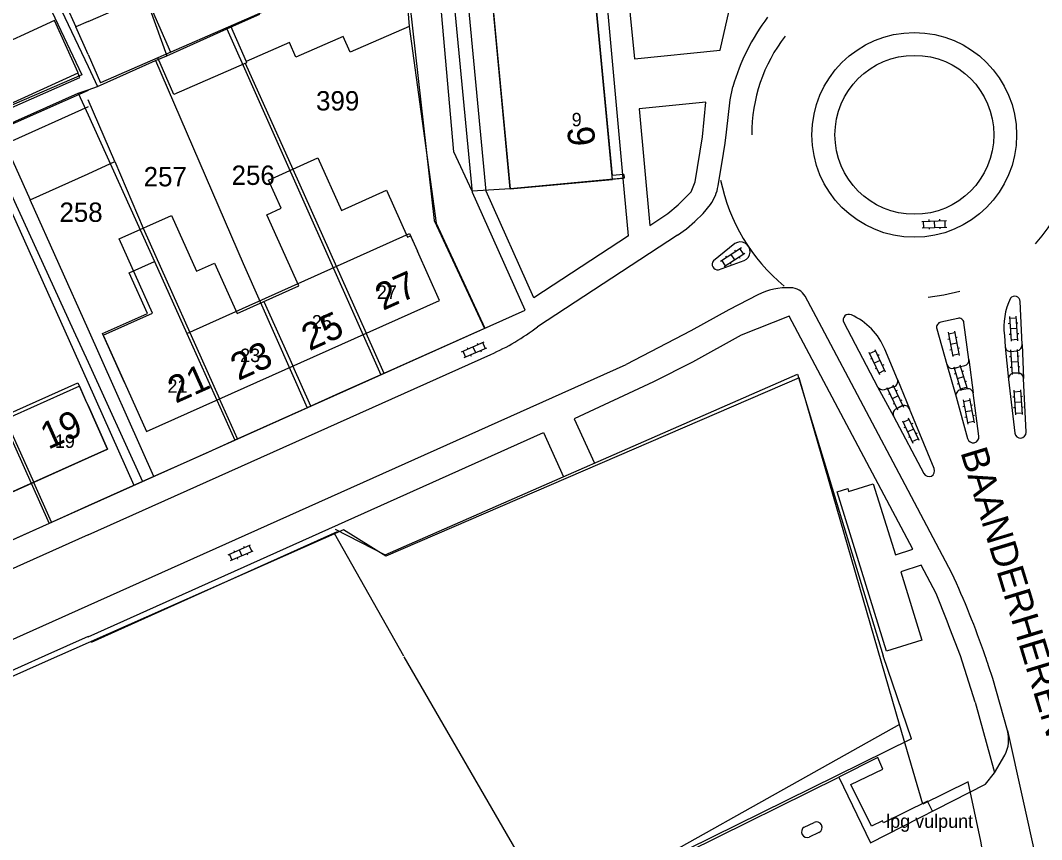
# Model space of a CAD drawing. Extents: x 148816 to 151297, y 399515 to 402500.
# Drawn here: x 149993.7 to 150088.7, y 400732.9 to 400809.1 of the extents above; entities that cross this region are included whole.
import ezdxf

# ---------------------------------------------------------------- set-up
doc = ezdxf.new("R2010")
doc.units = 0
for name, color, linetype in [('B01 Hoofdgebouw  [D] Norm', 7, 'Continuous'), ('B01 Hoofdgebouw  [T] Norm', 7, 'Continuous'), ('B01 hoofgebouw', 7, 'Continuous'), ('B02 Bijgebouw  [D] Norm', 7, 'Continuous'), ('B07 Tussenmuur  [D] Norm', 7, 'Continuous'), ('G01 perceelsgrens', 7, 'Continuous'), ('S02 Open verharding  Norm', 7, 'Continuous'), ('T04 Haag heg  [D] Gem', 7, 'Continuous'), ('V00 Kant verharding algemeen  [T] Norm', 7, 'Continuous'), ('V00 Kant verharding algemeen secundair  [T] Gem', 7, 'Continuous'), ('Z01 perceelnummer', 7, 'Continuous'), ('Z02 huisnummer', 7, 'Continuous'), ('Z02 Huisnummer  [Tekst] Norm', 7, 'Continuous'), ('Z06 straatnaam', 7, 'Continuous'), ('Z19 Overige Tekst  [Tekst] Gem', 7, 'Continuous')]:
    doc.layers.add(name, color=color, linetype=linetype)

msp = doc.modelspace()

# ---------------------------------------------------------------- linework, layer by layer
at = {"layer": 'B01 Hoofdgebouw  [D] Norm'}
for p, q in [((150016.785, 400794.241), (150021.374, 400796.299)), ((150021.374, 400796.299), (150023.565, 400791.414)), ((150017.96, 400791.621), (150016.785, 400794.241)), ((150023.565, 400791.414), (150027.745, 400793.289)), ((150027.745, 400793.289), (150029.695, 400788.943)), ((150016.621, 400791.02), (150017.96, 400791.621)), ((150002.893, 400788.768), (150007.763, 400790.952)), ((150007.763, 400790.952), (150010.085, 400785.775)), ((150019.589, 400784.407), (150016.621, 400791.02)), ((150005.984, 400781.876), (150002.893, 400788.768)), ((150029.695, 400788.943), (150029.978, 400789.07)), ((150029.978, 400789.07), (150030.628, 400787.619)), ((150010.085, 400785.775), (150011.757, 400786.525)), ((150011.757, 400786.525), (150013.861, 400781.836)), ((150013.861, 400781.836), (150019.589, 400784.407)), ((150001.41, 400779.824), (150005.984, 400781.876)), ((150001.41, 400779.824), (150003.39, 400775.42)), ((149999.196, 400775.083), (149971.994, 400762.887)), ((149999.196, 400775.083), (149999.77, 400773.79))]:
    msp.add_line(p, q, dxfattribs=at)
at = {"layer": 'B01 Hoofdgebouw  [T] Norm'}
for p, q in [((150043.943, 400845.05), (150048.727, 400794.657)), ((150039.27, 400793.42), (150034.43, 400844.51)), ((150049.822, 400794.76), (150048.727, 400794.657)), ((150049.822, 400794.76), (150049.855, 400794.412)), ((150049.855, 400794.412), (150039.27, 400793.42)), ((150032.67, 400783.06), (150030.63, 400787.62)), ((150005.43, 400770.86), (150032.67, 400783.06)), ((150003.39, 400775.42), (150005.43, 400770.86)), ((149999.77, 400773.79), (150000, 400773.28)), ((150000, 400773.28), (150001.82, 400769.23)), ((150001.82, 400769.23), (150000, 400768.415)), ((150000, 400768.41), (149974.62, 400757.03))]:
    msp.add_line(p, q, dxfattribs=at)
at = {"layer": 'B01 hoofgebouw'}
for points in [[(150039.27, 400793.42), (150048.76, 400794.31), (150043.91, 400845.4), (150034.43, 400844.51), (150039.27, 400793.42)], [(150003.39, 400775.42), (150001.35, 400779.977), (150005.53, 400781.849), (150003.838, 400785.626), (150006.176, 400786.673), (150009.173, 400779.982), (150029.895, 400789.263), (150030.63, 400787.62)], [(150003.39, 400775.42), (150005.431, 400770.86), (150032.67, 400783.06), (150030.63, 400787.62)], [(149972.57, 400761.59), (149971.845, 400763.202), (149999.045, 400775.402), (149999.77, 400773.79)], [(150000, 400773.278), (149999.77, 400773.79)], [(150000, 400768.414), (150001.82, 400769.23), (150000, 400773.278)], [(149972.57, 400761.59), (149974.62, 400757.03), (150000, 400768.414)]]:
    msp.add_lwpolyline(points, dxfattribs=at)
at = {"layer": 'B02 Bijgebouw  [D] Norm'}
for p, q in [((150029.282, 400815.579), (150001.154, 400803.277)), ((150029.282, 400815.579), (150029.85, 400808.519)), ((150000, 400808.982), (150005.381, 400811.335)), ((150005.381, 400811.335), (150007.66, 400806.123)), ((150000, 400808.982), (149998.874, 400808.489)), ((150000, 400805.915), (149998.874, 400808.489)), ((150029.85, 400808.519), (150024.365, 400806.134)), ((150018.728, 400807.02), (150014.7, 400805.269)), ((150019.314, 400805.672), (150018.728, 400807.02)), ((150023.731, 400807.592), (150019.314, 400805.672)), ((150024.365, 400806.134), (150023.731, 400807.592)), ((150000, 400805.915), (150001.154, 400803.277)), ((150007.981, 400802.194), (150006.487, 400805.61)), ((150014.75, 400805.154), (150007.981, 400802.194)), ((150014.7, 400805.269), (150014.75, 400805.154))]:
    msp.add_line(p, q, dxfattribs=at)
msp.add_lwpolyline([(149996.873, 400809.074), (149990.126, 400805.992), (149992.347, 400801.129), (149999.094, 400804.211)], close=True, dxfattribs=at)
for points in [[(150000, 400794.814), (150002.492, 400795.982), (150000, 400801.717)], [(150000, 400801.054), (149992.284, 400797.594), (149994.613, 400792.399), (150000, 400794.814)]]:
    msp.add_lwpolyline(points, dxfattribs=at)
at = {"layer": 'B07 Tussenmuur  [D] Norm'}
for p, q in [((150013.256, 400808.57), (150014.7, 400805.269)), ((150013.256, 400808.57), (150014.7, 400805.269)), ((150019.034, 400795.249), (150025.859, 400780.01)), ((150019.034, 400795.249), (150025.859, 400780.01)), ((150005.134, 400789.773), (150012.239, 400773.91)), ((150005.134, 400789.773), (150012.239, 400773.91)), ((150016.362, 400782.959), (150019.049, 400776.96)), ((150016.362, 400782.959), (150019.049, 400776.96)), ((149992.321, 400772), (149994.947, 400766.143)), ((149992.321, 400772), (149994.947, 400766.143))]:
    msp.add_line(p, q, dxfattribs=at)
at = {"layer": 'G01 perceelsgrens'}
for points in [[(150029.113, 400844.011), (150045.085, 400845.51), (150049.723, 400794.4), (150039.27, 400793.42), (150035.712, 400793.203), (150034.012, 400796.872), (150030.659, 400834.783), (150029.866, 400834.733), (150029.113, 400844.011)], [(149986.064, 400834.167), (149992.564, 400820.45), (150000, 400804.815)], [(149986.551, 400831.131), (149999.416, 400804.025), (149992.193, 400800.898), (149979.477, 400827.666)], [(150000, 400826.066), (150001.394, 400822.176), (150007.313, 400805.807)], [(150029.713, 400815.807), (150029.426, 400814.999), (150032.172, 400790.488), (150036.87, 400780.452)], [(150012.917, 400808.308), (150015.985, 400809.678)], [(150007.313, 400805.807), (150012.917, 400808.308)], [(150012.917, 400808.308), (150027.216, 400776.131)], [(150000.892, 400802.94), (150006.28, 400805.347)], [(150006.28, 400805.347), (150007.313, 400805.807)], [(150006.28, 400805.347), (150014.418, 400786.484), (150020.373, 400773.069)], [(150000, 400804.815), (150000.892, 400802.94)], [(149990.316, 400798.41), (149993.249, 400799.712), (149999.085, 400802.318)], [(149999.085, 400802.318), (150000, 400802.633)], [(149999.085, 400802.318), (150000, 400800.299)], [(150000, 400802.633), (150000.892, 400802.94)], [(150000, 400800.299), (150006.176, 400786.673), (150009.173, 400779.982), (150013.635, 400770.053)], [(149990.316, 400798.41), (149998.655, 400780.252), (150000, 400777.308)], [(149981.799, 400794.63), (149989.246, 400778.216), (149996.374, 400762.327)], [(150036.87, 400780.452), (150027.216, 400776.131)], [(150000, 400777.308), (150005.066, 400766.218)], [(150075.471, 400743.634), (150074.161, 400748.135), (150066.135, 400775.852), (150027.688, 400759.273), (150023.751, 400761.727), (150000, 400751.21)], [(150027.216, 400776.131), (150023.373, 400774.428), (150020.373, 400773.069)], [(150020.373, 400773.069), (150013.635, 400770.053)], [(150013.635, 400770.053), (150010.8, 400768.773), (150005.066, 400766.218)], [(150005.066, 400766.218), (150000, 400763.95)], [(150000, 400763.95), (149996.374, 400762.327)], [(149996.374, 400762.327), (149992.04, 400760.378), (149989.689, 400759.335)], [(150000, 400751.21), (149996.013, 400749.445), (149975.134, 400740.175)], [(150075.471, 400743.634), (150042.831, 400725.361), (150057.032, 400700.288), (150056.03, 400699.768), (150061.222, 400690.43), (150062.53, 400690.363), (150082.311, 400655.361)], [(150083.838, 400728.148), (150083.018, 400732.794), (150081.833, 400738.288), (150077.622, 400736.237), (150075.471, 400743.634)]]:
    msp.add_lwpolyline(points, dxfattribs=at)
at = {"layer": 'S02 Open verharding  Norm'}
for p, q in [((150077.549, 400790.395), (150079.847, 400790.475)), ((150077.57, 400789.795), (150079.868, 400789.876)), ((150077.719, 400789.8), (150077.698, 400790.4)), ((150078.193, 400790.568), (150078.198, 400790.418)), ((150078.219, 400789.818), (150078.224, 400789.668)), ((150078.698, 400790.435), (150078.719, 400789.835)), ((150079.192, 400790.602), (150079.198, 400790.453)), ((150079.219, 400789.853), (150079.224, 400789.703)), ((150079.718, 400789.87), (150079.697, 400790.47)), ((150058.83, 400786.703), (150060.754, 400787.963)), ((150060.957, 400787.379), (150060.628, 400787.881)), ((150059.159, 400786.201), (150061.082, 400787.461)), ((150059.291, 400787.184), (150059.373, 400787.059)), ((150059.792, 400787.333), (150060.121, 400786.831)), ((150060.128, 400787.732), (150060.21, 400787.607)), ((150060.539, 400787.105), (150060.621, 400786.979)), ((150059.284, 400786.283), (150058.955, 400786.785)), ((150059.702, 400786.557), (150059.784, 400786.431)), ((150085.687, 400781.547), (150085.842, 400779.252)), ((150085.697, 400781.398), (150086.295, 400781.438)), ((150086.285, 400781.588), (150086.44, 400779.293)), ((150080.564, 400780.205), (150081.01, 400777.949)), ((150085.73, 400780.899), (150085.581, 400780.889)), ((150086.363, 400780.44), (150085.764, 400780.4)), ((150086.479, 400780.949), (150086.329, 400780.939)), ((150080.102, 400779.451), (150079.954, 400779.422)), ((150079.976, 400780.089), (150080.421, 400777.832)), ((150080.005, 400779.942), (150080.593, 400780.058)), ((150080.837, 400779.596), (150080.69, 400779.567)), ((150085.798, 400779.901), (150085.648, 400779.891)), ((150085.831, 400779.402), (150086.43, 400779.443)), ((150086.546, 400779.951), (150086.396, 400779.941)), ((150034.732, 400778.284), (150036.837, 400779.211)), ((150035.111, 400777.795), (150034.869, 400778.344)), ((150034.973, 400777.735), (150037.078, 400778.662)), ((150035.266, 400778.683), (150035.326, 400778.546)), ((150035.784, 400778.748), (150036.026, 400778.198)), ((150036.181, 400779.086), (150036.242, 400778.949)), ((150036.484, 400778.4), (150036.544, 400778.263)), ((150036.941, 400778.602), (150036.699, 400779.151)), ((150072.683, 400778.114), (150073.226, 400778.369)), ((150073.162, 400778.505), (150074.142, 400776.424)), ((150080.295, 400778.47), (150080.148, 400778.441)), ((150080.787, 400779.077), (150080.198, 400778.961)), ((150081.031, 400778.615), (150080.884, 400778.586)), ((150085.792, 400778.464), (150085.947, 400776.17)), ((150085.802, 400778.315), (150086.401, 400778.355)), ((150086.391, 400778.505), (150086.546, 400776.21)), ((150035.568, 400777.997), (150035.629, 400777.86)), ((150072.619, 400778.25), (150073.599, 400776.169)), ((150072.896, 400777.661), (150072.76, 400777.598)), ((150073.652, 400777.465), (150073.109, 400777.209)), ((150073.575, 400777.981), (150073.439, 400777.917)), ((150080.392, 400777.979), (150080.981, 400778.096)), ((150085.836, 400777.816), (150085.686, 400777.806)), ((150086.468, 400777.358), (150085.87, 400777.317)), ((150086.584, 400777.866), (150086.435, 400777.856)), ((150073.322, 400776.757), (150073.187, 400776.693)), ((150073.535, 400776.304), (150074.078, 400776.56)), ((150074.001, 400777.076), (150073.865, 400777.012)), ((150080.502, 400776.878), (150081.171, 400774.678)), ((150080.545, 400776.735), (150081.119, 400776.909)), ((150081.076, 400777.053), (150081.745, 400774.853)), ((150081.408, 400776.475), (150081.265, 400776.431)), ((150085.903, 400776.818), (150085.754, 400776.808)), ((150086.652, 400776.869), (150086.502, 400776.859)), ((150080.691, 400776.256), (150080.547, 400776.213)), ((150081.41, 400775.953), (150080.836, 400775.778)), ((150081.7, 400775.518), (150081.556, 400775.474)), ((150085.937, 400776.319), (150086.536, 400776.36)), ((150074.292, 400774.949), (150075.292, 400772.878)), ((150074.357, 400774.814), (150074.898, 400775.075)), ((150074.832, 400775.21), (150075.833, 400773.139)), ((150075.25, 400774.69), (150075.115, 400774.624)), ((150080.982, 400775.3), (150080.839, 400775.256)), ((150081.128, 400774.821), (150081.702, 400774.996)), ((150086.107, 400774.715), (150086.262, 400772.421)), ((150086.117, 400774.566), (150086.716, 400774.606)), ((150086.706, 400774.756), (150086.861, 400772.461)), ((150074.575, 400774.363), (150074.44, 400774.298)), ((150075.332, 400774.174), (150074.792, 400773.913)), ((150075.685, 400773.789), (150075.55, 400773.724)), ((150081.377, 400773.817), (150081.823, 400771.561)), ((150081.406, 400773.67), (150081.995, 400773.786)), ((150081.966, 400773.934), (150082.411, 400771.677)), ((150086.151, 400774.067), (150086.001, 400774.057)), ((150086.783, 400773.608), (150086.185, 400773.568)), ((150086.899, 400774.117), (150086.749, 400774.107)), ((150075.01, 400773.463), (150074.875, 400773.398)), ((150075.227, 400773.013), (150075.767, 400773.274)), ((150081.503, 400773.18), (150081.356, 400773.151)), ((150082.189, 400772.805), (150081.6, 400772.689)), ((150082.239, 400773.325), (150082.092, 400773.296)), ((150086.218, 400773.069), (150086.069, 400773.059)), ((150086.252, 400772.57), (150086.85, 400772.611)), ((150086.966, 400773.12), (150086.817, 400773.109)), ((150075.737, 400771.873), (150076.717, 400769.792)), ((150075.801, 400771.737), (150076.344, 400771.993)), ((150076.28, 400772.129), (150077.26, 400770.048)), ((150081.697, 400772.199), (150081.55, 400772.17)), ((150081.794, 400771.708), (150082.382, 400771.824)), ((150082.433, 400772.344), (150082.285, 400772.315)), ((150076.014, 400771.285), (150075.879, 400771.221)), ((150076.77, 400771.088), (150076.227, 400770.833)), ((150076.693, 400771.605), (150076.557, 400771.541)), ((150077.119, 400770.7), (150076.983, 400770.636)), ((150076.44, 400770.38), (150076.305, 400770.316)), ((150076.653, 400769.928), (150077.196, 400770.184)), ((150013.016, 400759.412), (150015.121, 400760.339)), ((150015.225, 400759.73), (150014.983, 400760.279)), ((150013.395, 400758.923), (150013.153, 400759.472)), ((150013.257, 400758.863), (150015.362, 400759.79)), ((150013.55, 400759.811), (150013.61, 400759.674)), ((150014.068, 400759.876), (150014.31, 400759.326)), ((150014.465, 400760.214), (150014.526, 400760.077)), ((150014.768, 400759.528), (150014.828, 400759.391)), ((150013.852, 400759.125), (150013.913, 400758.988))]:
    msp.add_line(p, q, dxfattribs=at)
at = {"layer": 'T04 Haag heg  [D] Gem'}
for p, q in [((150014.618, 400805.096), (150019.034, 400795.249)), ((150002.492, 400795.982), (150005.134, 400789.773)), ((150006.127, 400766.693), (150000, 400780.382)), ((150027.532, 400776.273), (150025.859, 400780.01)), ((150020.721, 400773.225), (150019.049, 400776.96)), ((150004.274, 400765.863), (150000, 400775.41)), ((150013.91, 400770.176), (150012.239, 400773.91)), ((149996.608, 400762.432), (149994.947, 400766.143)), ((150000.32, 400751.286), (150023.184, 400761.567)), ((150022.875, 400761.428), (150029.349, 400750)), ((150029.373, 400749.926), (150043.51, 400725.507))]:
    msp.add_line(p, q, dxfattribs=at)
for points in [[(150029.85, 400808.519), (150032.382, 400790.25), (150036.901, 400780.467)], [(150022.981, 400761.775), (150027.643, 400759.419), (150065.972, 400776.196), (150073.958, 400750)], [(150076.587, 400742.303), (150073.958, 400750)], [(150076.587, 400742.303), (150044.098, 400726.274), (150043.51, 400725.507), (150055.467, 400703.775), (150055.881, 400699.799)]]:
    msp.add_lwpolyline(points, dxfattribs=at)
at = {"layer": 'V00 Kant verharding algemeen  [T] Norm'}
for p, q in [((150037.023, 400793.207), (150032.912, 400836.605)), ((150035.739, 400793.085), (150031.763, 400835.058)), ((150000, 400775.41), (149990.424, 400796.771)), ((150050.259, 400789.07), (150049.77, 400794.404)), ((150040.638, 400782.14), (150035.739, 400793.085)), ((150041.456, 400783.303), (150037.023, 400793.207)), ((150000, 400780.382), (149994.613, 400792.399)), ((150050.259, 400789.07), (150041.456, 400783.303)), ((150054.807, 400789.121), (150041.802, 400780.601)), ((150000, 400763.95), (150040.638, 400782.14)), ((150086.869, 400778.948), (150086.689, 400782.958)), ((150080.884, 400781.389), (150079.305, 400781.04)), ((150070.277, 400781.01), (150073.426, 400775.036)), ((150078.932, 400780.415), (150079.872, 400777.106)), ((150081.924, 400777.571), (150081.453, 400780.993)), ((150085.22, 400779.801), (150085.295, 400778.731)), ((150075.269, 400775.712), (150074.101, 400778.51)), ((150085.295, 400778.731), (150085.605, 400775.717)), ((150085.807, 400778.309), (150086.388, 400778.38)), ((150086.869, 400778.948), (150087.001, 400775.803)), ((150000, 400761.265), (150037.442, 400778.031)), ((150081.924, 400777.571), (150082.314, 400774.453)), ((150000, 400754.695), (150050.058, 400777.105)), ((150079.872, 400777.106), (150080.72, 400774.098)), ((150080.488, 400776.747), (150081.535, 400777)), ((150075.269, 400775.712), (150076.389, 400772.967)), ((150085.605, 400775.717), (150086.185, 400770.721)), ((150086.47, 400776.3), (150086.105, 400776.293)), ((150087.229, 400770.806), (150087.001, 400775.803)), ((150073.426, 400775.036), (150074.917, 400772.299)), ((150074.054, 400774.776), (150074.962, 400775.058)), ((150081.801, 400774.835), (150081.125, 400774.727)), ((150080.72, 400774.098), (150081.778, 400770.224)), ((150082.855, 400770.443), (150082.314, 400774.453)), ((150075.633, 400773.229), (150075.103, 400772.931)), ((150078.688, 400767.414), (150076.389, 400772.967)), ((150074.917, 400772.299), (150077.73, 400766.965)), ((150000, 400751.795), (150042.364, 400770.766)), ((150042.364, 400770.766), (150044.2, 400766.666)), ((149968.83, 400750), (150000, 400763.95)), ((150000, 400761.26), (149974.85, 400750)), ((149989.52, 400750), (150000, 400754.69)), ((150000, 400751.8), (149995.99, 400750)), ((150081.149, 400750), (150080.157, 400752.545)), ((149995.99, 400750), (149942.73, 400726.15)), ((150082.507, 400745.712), (150081.141, 400750))]:
    msp.add_line(p, q, dxfattribs=at)
for points in [[(149994.214, 400822.086), (149994.594, 400820.854), (149994.38, 400818.443), (149998.874, 400808.489)], [(150050.803, 400805.518), (150058.775, 400806.308), (150059.63, 400810.016), (150059.97, 400813.09), (150059.535, 400816.069), (150059.012, 400818.319), (150049.627, 400817.422), (150050.803, 400805.518)], [(150000, 400802.585), (149974.724, 400791.394), (149974.132, 400792.709), (149999.241, 400803.789), (149999.063, 400804.197)], [(150059.367, 400798.692), (150059.707, 400801.707), (150059.954, 400802.912)], [(150052.255, 400790.022), (150053.903, 400791.142), (150054.876, 400791.926), (150056.1, 400793.158), (150056.447, 400794.088), (150057.136, 400798.266), (150057.454, 400801.493), (150051.238, 400800.872), (150052.255, 400790.022)], [(150059.096, 400796.699), (150059.242, 400797.686), (150059.367, 400798.692)], [(150058.595, 400793.702), (150059.096, 400796.699)], [(150056.434, 400790.377), (150057.2, 400791.13), (150057.887, 400791.968)], [(150054.807, 400789.121), (150055.644, 400789.712), (150056.434, 400790.377)], [(150060.156, 400788.339), (150058.17, 400786.744)], [(150058.618, 400785.91), (150061.026, 400786.767)], [(150062.274, 400783.562), (150059.579, 400782.178), (150056.056, 400780.219), (150050.058, 400777.105)], [(150080.333, 400757.705), (150075.998, 400765.899), (150068.227, 400780.552), (150066.69, 400783.438)], [(150078.131, 400783.36), (150079.6, 400783.563), (150081.074, 400783.926)], [(150078.863, 400755.805), (150077.48, 400758.441), (150075.578, 400757.816), (150077.529, 400751.484), (150074.252, 400750.45), (150069.674, 400765.262), (150070.648, 400765.569), (150070.735, 400765.295), (150073.026, 400766.014), (150075.088, 400759.397), (150076.716, 400759.918), (150065.191, 400781.599), (150060.729, 400779.813), (150056.204, 400777.319), (150052.6, 400775.479), (150045.193, 400772.051), (150047.09, 400767.931)], [(150080.157, 400752.545), (150079.887, 400753.223), (150078.863, 400755.805)], [(150085.506, 400743.062), (150084.141, 400747.892), (150083.739, 400749.082)], [(150082.507, 400745.712), (150084.309, 400739.161)], [(150060.725, 400731.804), (150056.991, 400729.684), (150055.785, 400731.804), (150069.808, 400738.748), (150072.752, 400732.624), (150083.447, 400738.082), (150084.303, 400739.15), (150085.264, 400740.787)], [(150078.544, 400735.58), (150078.067, 400736.501), (150073.99, 400734.482), (150073.891, 400734.672), (150072.854, 400734.178), (150070.945, 400738.059), (150073.907, 400739.477), (150073.445, 400740.56), (150069.808, 400738.748)], [(150066.594, 400734.086), (150067.517, 400734.531)], [(150067.976, 400733.596), (150067.069, 400733.165)]]:
    msp.add_lwpolyline(points, dxfattribs=at)
for centre, radius in [((150076.836, 400798.437), 9.517), ((150076.851, 400798.449), 7.389)]:
    msp.add_circle(centre, radius, dxfattribs=at)
for centre, radius, start, end in [((150079.418, 400797.2), 20.284, 143.09185, 163.64349), ((150076.32, 400798.626), 14.584, 141.93471, 180.65955), ((150076.534, 400798.605), 15.495, 318.3627, 346.5732), ((150054.3, 400794.445), 4.36, 325.38561, 350.19356), ((150060.669, 400787.596), 0.903, 293.31239, 124.63588), ((150058.543, 400786.407), 0.503, 138.01894, 278.57438), ((150065.051, 400778.206), 6.033, 87.18187, 117.40957), ((150065.331, 400782.673), 1.559, 29.39105, 89.38723), ((150091.255, 400780.602), 6.088, 154.19809, 187.56178), ((150086.177, 400782.935), 0.513, 2.56636, 141.80802), ((150070.742, 400781.245), 0.52, 62.46526, 206.79861), ((150068.577, 400776.241), 5.972, 22.32726, 66.23928), ((150080.986, 400780.928), 0.472, 7.93277, 102.40033), ((150028.863, 400797.568), 21.338, 293.70624, 307.32816), ((150079.413, 400780.552), 0.5, 102.53814, 195.88522), ((150085.752, 400778.764), 0.458, 184.04342, 276.96135), ((150086.322, 400778.924), 0.548, 276.97803, 2.49984), ((150081.413, 400777.501), 0.515, 283.64594, 7.79245), ((150080.367, 400777.246), 0.514, 195.85349, 283.60101), ((150074.817, 400775.525), 0.489, 287.25554, 22.58589), ((150086.118, 400775.777), 0.516, 91.39915, 186.63143), ((150086.48, 400775.778), 0.522, 2.70443, 91.03894), ((150073.897, 400775.284), 0.532, 207.78023, 287.21631), ((150081.205, 400774.231), 0.503, 99.12901, 195.30961), ((150081.871, 400774.392), 0.448, 7.73847, 98.96191), ((150075.334, 400772.519), 0.472, 119.41688, 207.85389), ((150075.894, 400772.762), 0.535, 22.55566, 119.19832), ((150086.705, 400770.782), 0.524, 186.60808, 2.60613), ((150082.309, 400770.369), 0.551, 195.26654, 7.66034), ((150078.199, 400767.212), 0.53, 207.7952, 22.48471), ((150007.043, 400723.773), 80.764, 18.94952, 24.84396), ((150007.043, 400723.773), 80.764, 18.2631, 18.94952), ((150082.455, 400742.236), 3.16, 332.70783, 15.14832), ((150066.869, 400733.645), 0.52, 121.99919, 292.56509), ((150067.741, 400734.061), 0.521, 296.80984, 115.48384)]:
    msp.add_arc(centre, radius, start, end, dxfattribs=at)
at = {"layer": 'V00 Kant verharding algemeen secundair  [T] Gem'}
msp.add_line((150085.506, 400743.062), (150088.428, 400729.865), dxfattribs=at)
msp.add_arc((150075.685, 400797.654), 17.199, 191.44567, 230.48184, dxfattribs=at)

# ---------------------------------------------------------------- texts
at = {"layer": 'Z01 perceelnummer'}
for s, p in [('399', (150021.207, 400800.712)), ('257', (150005.173, 400793.658)), ('256', (150013.347, 400793.791)), ('258', (149997.341, 400790.355))]:
    msp.add_text(s, height=1.8, dxfattribs=at).set_placement(p)
at = {"layer": 'Z02 huisnummer'}
for s, rotation, p in [('9', 275.39146, (150044.536, 400799.129)), ('27', 24.13113, (150027.427, 400782.081)), ('25', 24.15456, (150020.582, 400778.322)), ('23', 24.15456, (150013.971, 400775.558)), ('21', 24.13113, (150008.144, 400773.445)), ('19', 24.15456, (149996.296, 400769.164))]:
    msp.add_text(s, height=2.5, rotation=rotation, dxfattribs=at).set_placement(p)
at = {"layer": 'Z02 Huisnummer  [Tekst] Norm'}
for s, p in [('9', (150044.975, 400799.24)), ('27', (150026.86, 400783.195)), ('25', (150020.813, 400780.439)), ('23', (150014.141, 400777.325)), ('21', (150007.38, 400774.47)), ('19', (149996.914, 400769.348))]:
    msp.add_text(s, height=1.25, dxfattribs=at).set_placement(p)
at = {"layer": 'Z06 straatnaam'}
msp.add_text('BAANDERHERENWEG', height=2.5, rotation=286.91322, dxfattribs=at).set_placement((150081.109, 400768.95))
at = {"layer": 'Z19 Overige Tekst  [Tekst] Gem'}
msp.add_text('lpg vulpunt', height=1.25, dxfattribs=at).set_placement((150074.221, 400734.024))

doc.saveas('drawing.dxf')
